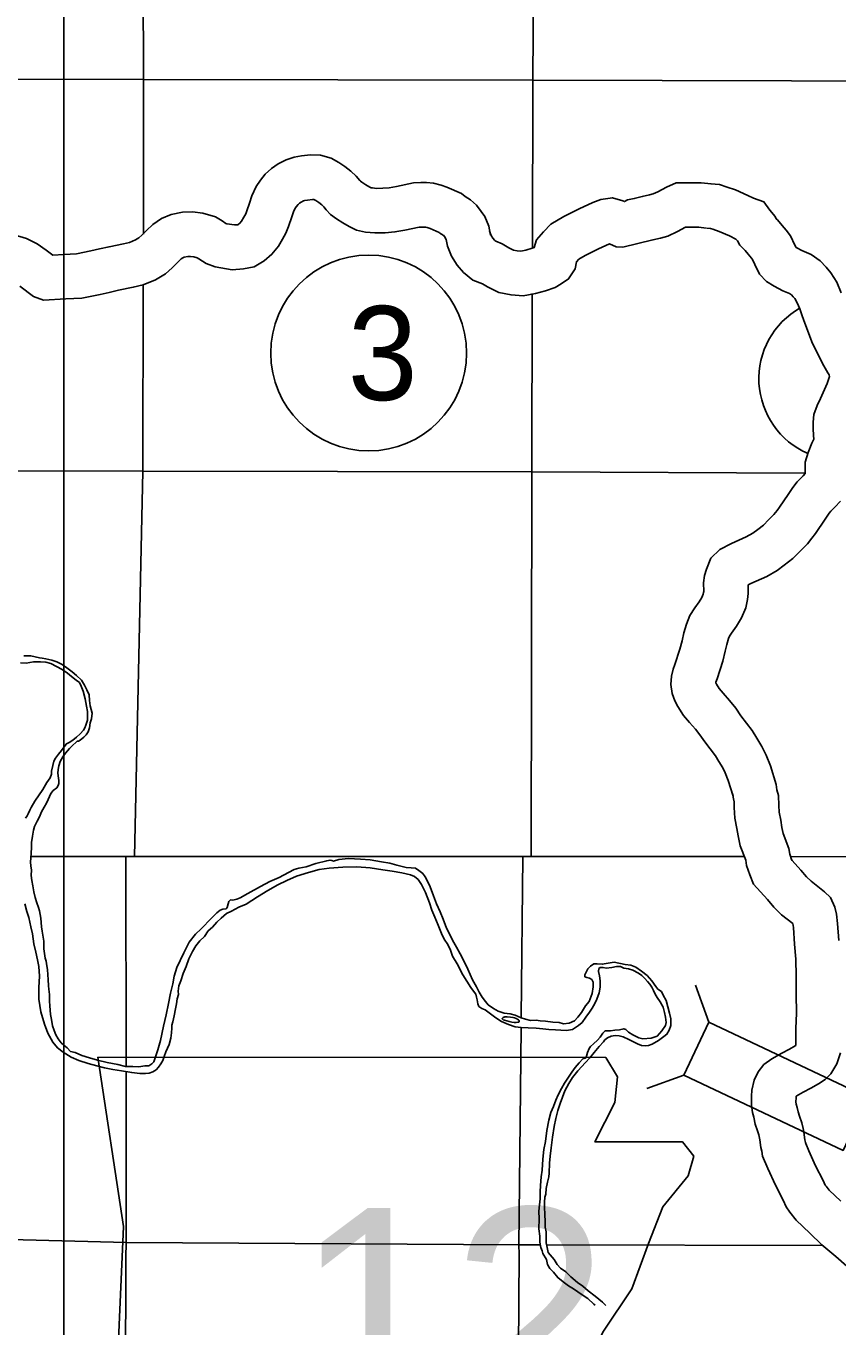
# Model space of a CAD drawing. Extents: x 77230 to 630905, y 790554 to 1662844.
# Drawn here: x 311224 to 322170, y 1547422 to 1564948 of the extents above; entities that cross this region are included whole.
import ezdxf

# ---------------------------------------------------------------- set-up
doc = ezdxf.new("R2010")
doc.units = 0
for name, color, linetype in [('Level 15', 7, 'Continuous'), ('Level 16', 7, 'Continuous'), ('Level 17', 7, 'Continuous'), ('Level 19', 7, 'Continuous'), ('Level 22', 7, 'Continuous'), ('Level 24', 7, 'Continuous'), ('Level 26', 7, 'Continuous'), ('Level 28', 7, 'Continuous'), ('Level 33', 7, 'Continuous')]:
    doc.layers.add(name, color=color, linetype=linetype)

msp = doc.modelspace()

# ---------------------------------------------------------------- linework, layer by layer
at = {"layer": 'Level 15'}
for points in [[(311296, 1553753), (312631, 1553750), (317991, 1553753), (320904, 1553750)], [(321535, 1553750), (323230, 1553749), (328020, 1553695), (331663, 1553637)]]:
    msp.add_lwpolyline(points, dxfattribs=at)
at = {"layer": 'Level 16'}
for points in [[(318082, 1571349), (318093, 1569462), (318058, 1564216), (318051, 1561957)], [(312806, 1562141), (312810, 1564229), (312790, 1569463)], [(323293, 1564202), (318050, 1564218), (312802, 1564228), (308408, 1564233)], [(312685, 1553746), (312800, 1558945), (312804, 1561455)], [(318049, 1561340), (318042, 1558929), (318033, 1553743)], [(294767, 1559042), (296956, 1558992), (302259, 1558973), (307465, 1558954), (312798, 1558947), (318046, 1558935), (321717, 1558921)], [(312573, 1550924), (312571, 1553747)], [(317923, 1553748), (317901, 1551581)], [(317899, 1551443), (317869, 1548508), (317870, 1548398)], [(312572, 1548352), (312574, 1548542), (312573, 1550852)], [(306291, 1548695), (307351, 1548682), (312578, 1548548), (317877, 1548516), (318157, 1548516)], [(318246, 1548515), (321961, 1548506)], [(312572, 1548352), (312557, 1543313), (312557, 1543224)], [(317870, 1548398), (317837, 1543178)]]:
    msp.add_lwpolyline(points, dxfattribs=at)
at = {"layer": 'Level 17'}
for points in [[(311152, 1556360), (311226, 1556359), (311327, 1556376), (311419, 1556377), (311493, 1556371), (311561, 1556352), (311637, 1556313), (311713, 1556273), (311782, 1556224), (311838, 1556176), (311900, 1556127), (311946, 1556095), (311967, 1556046), (311993, 1555978), (312022, 1555876), (312039, 1555778), (312052, 1555706), (312052, 1555642), (312051, 1555588), (312029, 1555524), (312018, 1555486), (311998, 1555454), (311955, 1555405), (311907, 1555361), (311854, 1555320), (311804, 1555290), (311770, 1555271), (311737, 1555229), (311701, 1555181), (311662, 1555130), (311624, 1555078), (311599, 1555036), (311587, 1554978), (311570, 1554901), (311568, 1554863), (311549, 1554811), (311506, 1554751), (311449, 1554656), (311344, 1554497), (311295, 1554413), (311276, 1554374), (311254, 1554328), (311242, 1554300), (311219, 1554268)], [(311713, 1556339), (311641, 1556377), (311574, 1556396), (311491, 1556415), (311443, 1556425), (311407, 1556429), (311347, 1556444), (311289, 1556455), (311197, 1556455)], [(312566, 1550921), (312462, 1550948), (312318, 1550975), (312186, 1551007), (312078, 1551036), (311978, 1551068), (311886, 1551107), (311826, 1551124), (311778, 1551172), (311733, 1551209), (311697, 1551241), (311659, 1551291), (311628, 1551348), (311602, 1551404), (311581, 1551468), (311569, 1551556), (311554, 1551620), (311548, 1551678), (311545, 1551738), (311539, 1551800), (311540, 1551892), (311531, 1551962), (311527, 1552006), (311522, 1552094), (311517, 1552158), (311513, 1552228), (311504, 1552278), (311494, 1552340), (311483, 1552381), (311473, 1552445), (311466, 1552505), (311466, 1552559), (311463, 1552611), (311457, 1552665), (311440, 1552745), (311432, 1552803), (311427, 1552861), (311423, 1552919), (311416, 1552969), (311406, 1553017), (311393, 1553065), (311371, 1553127), (311350, 1553199), (311332, 1553274), (311317, 1553358), (311302, 1553428), (311294, 1553496), (311297, 1553572), (311290, 1553622), (311286, 1553680), (311288, 1553730), (311293, 1553802), (311298, 1553870), (311300, 1553940), (311311, 1554025), (311324, 1554105), (311340, 1554157), (311373, 1554229), (311404, 1554286), (311431, 1554352), (311471, 1554418), (311500, 1554471), (311522, 1554521), (311541, 1554561), (311559, 1554601), (311592, 1554639), (311638, 1554678), (311656, 1554708), (311667, 1554736), (311665, 1554774), (311661, 1554808), (311654, 1554874), (311658, 1554926), (311667, 1554974), (311687, 1555033), (311722, 1555097), (311757, 1555145), (311811, 1555208), (311854, 1555252), (311898, 1555289), (311912, 1555305), (311932, 1555307), (311955, 1555321), (312005, 1555362), (312035, 1555392), (312060, 1555432), (312080, 1555488), (312091, 1555555), (312106, 1555609), (312114, 1555685), (312101, 1555731), (312091, 1555783), (312080, 1555853), (312076, 1555929), (312043, 1556000), (312014, 1556060), (311972, 1556130), (311904, 1556193), (311847, 1556239), (311775, 1556296), (311713, 1556339)], [(317899, 1551578), (317819, 1551611), (317751, 1551628), (317671, 1551639), (317591, 1551667), (317528, 1551704), (317452, 1551753), (317416, 1551795), (317371, 1551855), (317331, 1551922), (317298, 1551996), (317244, 1552088), (317181, 1552231), (317134, 1552327), (317077, 1552440), (317028, 1552528), (316973, 1552623), (316927, 1552717), (316892, 1552787), (316849, 1552908), (316806, 1553006), (316758, 1553114), (316719, 1553223), (316674, 1553341), (316637, 1553421), (316607, 1553478), (316574, 1553520), (316518, 1553561), (316474, 1553595), (316414, 1553600), (316350, 1553604), (316222, 1553635), (316130, 1553662), (316018, 1553679), (315862, 1553705), (315735, 1553716), (315573, 1553725), (315441, 1553709), (315370, 1553687), (315348, 1553696), (315324, 1553704), (315278, 1553694), (315131, 1553656), (315001, 1553613), (314900, 1553592), (314838, 1553574), (314761, 1553535), (314638, 1553466), (314510, 1553414), (314383, 1553347), (314213, 1553254), (314111, 1553195), (314066, 1553178), (314012, 1553162), (313980, 1553165), (313960, 1553145), (313951, 1553111), (313937, 1553065), (313921, 1553047), (313877, 1553042), (313840, 1553030), (313798, 1552990), (313723, 1552921), (313584, 1552777), (313509, 1552703), (313423, 1552596), (313350, 1552453), (313258, 1552254), (313221, 1552140), (313202, 1552036), (313173, 1551907), (313145, 1551769), (313114, 1551617), (313078, 1551466), (313036, 1551272), (313001, 1551147), (312972, 1551051), (312948, 1550985), (312919, 1550954), (312881, 1550930), (312827, 1550929), (312744, 1550915), (312666, 1550918), (312566, 1550921)], [(312395, 1550881), (312511, 1550862), (312649, 1550838), (312760, 1550825), (312834, 1550828), (312886, 1550830), (312932, 1550848), (312977, 1550877), (313009, 1550911), (313040, 1550956), (313068, 1551002), (313087, 1551056), (313111, 1551116), (313130, 1551168), (313156, 1551217), (313175, 1551301), (313184, 1551375), (313188, 1551435), (313191, 1551479), (313203, 1551523), (313222, 1551604), (313239, 1551696), (313253, 1551764), (313264, 1551834), (313279, 1551890), (313277, 1551936), (313286, 1552008), (313312, 1552075), (313341, 1552175), (313382, 1552267), (313419, 1552370), (313470, 1552470), (313515, 1552547), (313568, 1552615), (313629, 1552674), (313681, 1552750), (313738, 1552799), (313795, 1552865), (313853, 1552918), (313928, 1552983), (313995, 1553013), (314093, 1553068), (314190, 1553109), (314345, 1553209), (314484, 1553292), (314619, 1553371), (314742, 1553427), (314871, 1553484), (315030, 1553535), (315175, 1553575), (315313, 1553594), (315496, 1553608), (315682, 1553612), (315863, 1553597), (316035, 1553573), (316161, 1553552), (316291, 1553531), (316409, 1553504), (316463, 1553483), (316509, 1553443), (316556, 1553376), (316608, 1553268), (316664, 1553127), (316696, 1553027), (316737, 1552933), (316778, 1552824), (316823, 1552714), (316860, 1552636), (316910, 1552567), (316945, 1552489), (316973, 1552407), (317038, 1552304), (317111, 1552156), (317168, 1552069), (317221, 1551987), (317269, 1551918), (317287, 1551894), (317296, 1551856), (317304, 1551818), (317314, 1551764), (317329, 1551730), (317369, 1551703), (317413, 1551685), (317485, 1551632), (317558, 1551576), (317636, 1551525), (317728, 1551486), (317818, 1551457), (317900, 1551448), (317994, 1551440), (318099, 1551439), (318193, 1551428), (318273, 1551421), (318363, 1551414), (318433, 1551409), (318511, 1551407), (318592, 1551418), (318672, 1551471), (318719, 1551515), (318770, 1551586), (318822, 1551654)], [(311207, 1553115), (311236, 1553009), (311261, 1552928), (311290, 1552804), (311311, 1552710), (311332, 1552576), (311357, 1552460), (311380, 1552358), (311395, 1552267), (311408, 1552137), (311395, 1551986), (311397, 1551826), (311422, 1551659), (311473, 1551493), (311520, 1551369), (311585, 1551248), (311648, 1551172), (311724, 1551113), (311833, 1551048), (311935, 1551003), (312061, 1550962), (312177, 1550931), (312283, 1550900), (312395, 1550881)], [(318263, 1548412), (318248, 1548480), (318238, 1548545), (318235, 1548609), (318234, 1548691), (318224, 1548753), (318221, 1548823), (318216, 1548933), (318215, 1549017), (318215, 1549093), (318220, 1549158), (318230, 1549200), (318237, 1549274), (318256, 1549360), (318273, 1549432), (318277, 1549480), (318280, 1549616), (318289, 1549712), (318304, 1549825), (318322, 1549969), (318345, 1550111), (318366, 1550221), (318395, 1550328), (318424, 1550422), (318486, 1550593), (318541, 1550693), (318592, 1550772), (318663, 1550862), (318766, 1550974), (318825, 1551036), (318885, 1551111), (318952, 1551191), (319009, 1551252), (319027, 1551278), (319064, 1551308), (319110, 1551329), (319168, 1551339), (319218, 1551334), (319274, 1551318), (319350, 1551285), (319406, 1551256), (319468, 1551226), (319522, 1551205), (319572, 1551197), (319616, 1551204), (319666, 1551220), (319751, 1551271), (319822, 1551324), (319864, 1551354), (319895, 1551410), (319915, 1551475), (319916, 1551563), (319899, 1551638), (319878, 1551726), (319852, 1551812), (319815, 1551884), (319789, 1551932), (319743, 1551965), (319714, 1551997), (319662, 1552074), (319597, 1552146), (319523, 1552207), (319445, 1552260), (319379, 1552286), (319299, 1552297), (319153, 1552326), (319071, 1552313), (318991, 1552298), (318924, 1552304), (318880, 1552303), (318832, 1552271), (318798, 1552236), (318773, 1552192), (318757, 1552154), (318758, 1552130), (318784, 1552122), (318822, 1552109), (318850, 1552093), (318870, 1552055), (318869, 1551993), (318855, 1551903), (318816, 1551798), (318767, 1551736), (318714, 1551649), (318663, 1551585), (318617, 1551538), (318548, 1551504), (318470, 1551495), (318412, 1551514), (318326, 1551518), (318228, 1551531), (318156, 1551538), (318100, 1551545), (318023, 1551541), (317959, 1551558), (317899, 1551578)], [(318822, 1551654), (318857, 1551707), (318892, 1551771), (318918, 1551829), (318951, 1551914), (318964, 1551990), (318964, 1552076), (318955, 1552142), (318942, 1552202), (318944, 1552240), (318962, 1552256), (319004, 1552254), (319046, 1552247), (319119, 1552257), (319185, 1552268), (319239, 1552269), (319281, 1552247), (319347, 1552236), (319403, 1552220), (319481, 1552179), (319525, 1552147), (319566, 1552106), (319602, 1552068), (319634, 1552028), (319661, 1551988), (319683, 1551943), (319707, 1551897), (319730, 1551849), (319774, 1551793), (319811, 1551718), (319831, 1551648), (319844, 1551584), (319852, 1551512), (319845, 1551472), (319796, 1551401), (319732, 1551331), (319653, 1551304), (319539, 1551295), (319487, 1551306), (319405, 1551346), (319345, 1551381), (319309, 1551421), (319281, 1551429), (319225, 1551416), (319163, 1551409), (319101, 1551399), (319055, 1551402), (319029, 1551402), (318998, 1551368), (318966, 1551314), (318927, 1551273), (318875, 1551225), (318834, 1551188), (318814, 1551162), (318793, 1551108), (318779, 1551060), (318768, 1551034), (318732, 1551025), (318680, 1550969), (318629, 1550908), (318582, 1550844), (318538, 1550775), (318485, 1550695), (318444, 1550624), (318397, 1550536), (318364, 1550465), (318337, 1550383), (318301, 1550301), (318274, 1550197), (318246, 1550056), (318225, 1549910), (318206, 1549802), (318191, 1549670), (318181, 1549523), (318168, 1549433), (318159, 1549315), (318153, 1549229), (318156, 1549137), (318145, 1549057), (318138, 1548969), (318143, 1548867), (318136, 1548733), (318149, 1548633), (318152, 1548551), (318166, 1548479), (318183, 1548433), (318191, 1548401)], [(317658, 1551550), (317654, 1551553), (317652, 1551556), (317649, 1551559), (317647, 1551561), (317645, 1551563), (317644, 1551566), (317645, 1551569), (317647, 1551571), (317649, 1551574), (317652, 1551577), (317655, 1551581), (317659, 1551583), (317663, 1551585), (317667, 1551586), (317672, 1551587), (317677, 1551588), (317681, 1551590), (317686, 1551590), (317691, 1551591), (317699, 1551591)], [(317699, 1551591), (317709, 1551590)], [(317709, 1551590), (317757, 1551586), (317787, 1551583), (317809, 1551577), (317833, 1551567), (317833, 1551567)], [(317833, 1551567), (317861, 1551550)], [(317856, 1551518), (317833, 1551515), (317804, 1551515), (317774, 1551518), (317736, 1551526), (317704, 1551534), (317676, 1551543), (317658, 1551550)], [(317867, 1551519), (317856, 1551518)], [(317861, 1551550), (317868, 1551545), (317872, 1551540), (317872, 1551535), (317872, 1551530), (317872, 1551524), (317870, 1551521)], [(317870, 1551521), (317869, 1551520), (317867, 1551519)], [(318263, 1548412), (318343, 1548319), (318386, 1548251), (318430, 1548202), (318499, 1548152), (318567, 1548083), (318660, 1548008), (318728, 1547958), (318804, 1547897), (318895, 1547826), (318994, 1547741), (319042, 1547697)], [(318191, 1548401), (318239, 1548318), (318256, 1548250), (318286, 1548198), (318337, 1548147), (318393, 1548075), (318466, 1548016), (318536, 1547965), (318603, 1547921), (318663, 1547884), (318721, 1547844), (318797, 1547793), (318880, 1547715), (318897, 1547702)]]:
    msp.add_lwpolyline(points, dxfattribs=at)
at = {"layer": 'Level 19'}
for p, q in [((320428, 1551518), (320250, 1552015)), ((320090, 1550802), (319593, 1550623))]:
    msp.add_line(p, q, dxfattribs=at)
msp.add_lwpolyline([(322577, 1550504), (320428, 1551518), (320090, 1550802), (322239, 1549788)], close=True, dxfattribs=at)
at = {"layer": 'Level 22'}
for points in [[(317487, 1562127), (317463, 1562249), (317408, 1562378), (317359, 1562446), (317297, 1562531), (317214, 1562605), (317143, 1562651), (317093, 1562688), (316897, 1562773), (316820, 1562801), (316717, 1562830), (316625, 1562837), (316545, 1562836), (316449, 1562833), (316218, 1562785), (316118, 1562767), (316033, 1562760), (315949, 1562758), (315896, 1562764), (315876, 1562768), (315858, 1562777), (315805, 1562806), (315750, 1562842), (315734, 1562854), (315723, 1562866), (315673, 1562925), (315605, 1562989), (315523, 1563055), (315443, 1563107), (315336, 1563168), (315194, 1563207), (315061, 1563210), (314937, 1563196), (314839, 1563181), (314733, 1563145), (314623, 1563089), (314533, 1563027), (314450, 1562949), (314385, 1562867), (314326, 1562783), (314268, 1562657), (314238, 1562561), (314201, 1562456), (314186, 1562416), (314161, 1562372), (314129, 1562317), (314107, 1562289), (314085, 1562270), (314082, 1562269), (314076, 1562268), (314036, 1562265), (313933, 1562282), (313920, 1562287), (313869, 1562319), (313777, 1562375), (313610, 1562424), (313470, 1562441), (313336, 1562437), (313179, 1562406), (313049, 1562352), (312934, 1562272), (312850, 1562189), (312787, 1562129), (312744, 1562090), (312701, 1562064), (312618, 1562031), (312538, 1562011), (312344, 1561972), (312213, 1561942), (312098, 1561916), (311903, 1561876), (311732, 1561867), (311584, 1561859), (311497, 1561926), (311374, 1562012), (311230, 1562085), (311063, 1562134)], [(320461, 1562820), (320325, 1562835), (320198, 1562834), (319989, 1562833), (319856, 1562775), (319740, 1562712), (319676, 1562683), (319630, 1562671), (319532, 1562647), (319424, 1562622), (319332, 1562602), (319293, 1562580), (319270, 1562591), (319130, 1562633), (318975, 1562607), (318865, 1562570), (318681, 1562484), (318472, 1562381), (318298, 1562274), (318199, 1562171), (318107, 1562064), (318075, 1561960), (318049, 1561951), (317960, 1561926), (317894, 1561914), (317843, 1561918), (317796, 1561927), (317732, 1561959), (317644, 1562012), (317556, 1562046), (317546, 1562054), (317519, 1562086), (317495, 1562124), (317471, 1562182)], [(322214, 1561351), (322155, 1561492), (322075, 1561621), (322012, 1561698), (321930, 1561782), (321808, 1561866), (321682, 1561921), (321613, 1561957), (321605, 1561962), (321589, 1561995), (321531, 1562119), (321472, 1562194), (321418, 1562259), (321353, 1562333), (321336, 1562350), (321321, 1562379), (321250, 1562467), (321172, 1562575), (321030, 1562628), (320954, 1562664), (320788, 1562737), (320674, 1562777), (320572, 1562810), (320454, 1562821)], [(316905, 1561979), (316887, 1562070), (316881, 1562084), (316873, 1562095), (316850, 1562126), (316849, 1562127), (316804, 1562156), (316794, 1562163), (316673, 1562216), (316634, 1562230), (316613, 1562236), (316606, 1562237), (316558, 1562237), (316522, 1562235), (316331, 1562196), (316196, 1562172), (316065, 1562161), (315926, 1562157), (315800, 1562170), (315680, 1562197), (315582, 1562244), (315494, 1562293), (315408, 1562348), (315329, 1562407), (315272, 1562471), (315237, 1562511), (315212, 1562535), (315170, 1562568), (315130, 1562595), (315105, 1562609), (315088, 1562609), (315017, 1562601), (314982, 1562596), (314965, 1562590), (314932, 1562573), (314911, 1562559), (314891, 1562540), (314866, 1562508), (314849, 1562484), (314829, 1562441), (314808, 1562373), (314763, 1562246), (314728, 1562156), (314682, 1562076), (314627, 1561978), (314539, 1561870), (314434, 1561780), (314298, 1561700), (314156, 1561672), (314005, 1561661), (313773, 1561701), (313653, 1561747), (313556, 1561807), (313532, 1561822), (313487, 1561835), (313443, 1561840), (313405, 1561839), (313355, 1561829), (313338, 1561822), (313318, 1561808), (313268, 1561759), (313196, 1561689), (313104, 1561607), (312969, 1561524), (312802, 1561459), (312671, 1561426), (312470, 1561385), (312346, 1561357), (312226, 1561330), (311979, 1561279), (311763, 1561268), (311459, 1561251), (311325, 1561300), (311142, 1561442)], [(320394, 1562224), (320294, 1562235), (320202, 1562234), (320116, 1562234), (320007, 1562175), (319876, 1562115), (319775, 1562089), (319674, 1562064), (319269, 1561968), (319179, 1561971), (319091, 1562013), (319089, 1562012), (318940, 1561943), (318763, 1561855), (318678, 1561804), (318645, 1561769), (318625, 1561673), (318539, 1561538), (318437, 1561472), (318356, 1561422), (318227, 1561378), (318094, 1561341), (317928, 1561311), (317764, 1561322), (317599, 1561355), (317443, 1561433), (317379, 1561471), (317246, 1561523), (317123, 1561626), (317038, 1561725), (316961, 1561843), (316905, 1561979)], [(320755, 1554566), (320691, 1554774), (320651, 1554878), (320617, 1554947), (320565, 1555032), (320518, 1555109), (320373, 1555298), (320309, 1555393), (320248, 1555468), (320170, 1555560), (320088, 1555653), (320012, 1555772), (319970, 1555852), (319935, 1555951), (319918, 1556068), (319925, 1556181), (319949, 1556276), (319972, 1556340), (320039, 1556548), (320067, 1556660), (320092, 1556765), (320127, 1556884), (320172, 1556999), (320241, 1557103), (320299, 1557183), (320334, 1557244), (320354, 1557288), (320358, 1557309), (320360, 1557325), (320357, 1557442), (320371, 1557539), (320395, 1557624), (320457, 1557771), (320579, 1557891), (320732, 1557970), (320933, 1558060), (321020, 1558112), (321087, 1558160), (321165, 1558220), (321234, 1558289), (321305, 1558363), (321348, 1558416), (321382, 1558459), (321499, 1558633), (321560, 1558727), (321618, 1558804), (321700, 1558884), (321728, 1558913), (321726, 1558954), (321725, 1559068), (321769, 1559197), (321819, 1559324), (321842, 1559376), (321838, 1559428), (321835, 1559520), (321837, 1559606), (321846, 1559709), (321887, 1559832), (321935, 1559926), (322023, 1560128), (322056, 1560221), (322052, 1560239), (322051, 1560245), (322034, 1560271), (321981, 1560365), (321878, 1560560), (321815, 1560691), (321773, 1560810), (321724, 1560940), (321688, 1561038), (321654, 1561135), (321619, 1561217), (321586, 1561272), (321564, 1561298), (321541, 1561322), (321515, 1561340), (321425, 1561379), (321310, 1561438), (321208, 1561505), (321113, 1561604), (321048, 1561734), (321017, 1561801), (321003, 1561818), (320960, 1561872), (320917, 1561921), (320845, 1561992), (320815, 1562051), (320794, 1562076), (320706, 1562118), (320567, 1562179), (320481, 1562209), (320451, 1562219), (320401, 1562223)], [(321335, 1554722), (321258, 1554973), (321201, 1555117), (321145, 1555235), (321076, 1555346), (321014, 1555448), (320861, 1555648), (320791, 1555752), (320708, 1555853), (320624, 1555952), (320570, 1556014), (320532, 1556073), (320521, 1556093), (320523, 1556101), (320540, 1556146), (320616, 1556383), (320650, 1556519), (320672, 1556611), (320695, 1556688), (320708, 1556722), (320734, 1556762), (320802, 1556855), (320870, 1556971), (320929, 1557104), (320951, 1557215), (320961, 1557299), (320958, 1557406), (320959, 1557412), (320993, 1557430), (321209, 1557527), (321349, 1557609), (321445, 1557678), (321561, 1557768), (321662, 1557868), (321757, 1557967), (321817, 1558043), (321866, 1558105), (321998, 1558300), (322050, 1558380), (322071, 1558407), (322125, 1558460), (322205, 1558542)], [(322181, 1552617), (322165, 1552849), (322151, 1552973), (322125, 1553068), (322069, 1553197), (321989, 1553275), (321807, 1553418), (321745, 1553479), (321669, 1553567), (321550, 1553699), (321545, 1553711), (321521, 1553783), (321507, 1553859), (321430, 1554063), (321413, 1554143), (321397, 1554239), (321375, 1554347), (321370, 1554437), (321366, 1554574), (321347, 1554649), (321335, 1554722)], [(322287, 1548230), (322140, 1548360), (321950, 1548517), (321791, 1548672), (321606, 1548848), (321520, 1548957), (321473, 1549030), (321432, 1549117), (321328, 1549320), (321226, 1549543), (321153, 1549713), (321143, 1549777), (321131, 1549827), (321118, 1549932), (321113, 1549955), (321104, 1550000), (321085, 1550053), (321054, 1550145), (321033, 1550236), (321019, 1550301), (321003, 1550401), (321004, 1550522), (321010, 1550603), (321040, 1550734), (321095, 1550850), (321170, 1550948), (321279, 1551025), (321413, 1551098), (321515, 1551154), (321594, 1551198), (321603, 1551204), (321601, 1551431), (321610, 1551638), (321606, 1551896), (321604, 1552136), (321600, 1552365), (321583, 1552571), (321568, 1552795), (321562, 1552848), (321410, 1552966), (321307, 1553068), (321218, 1553171), (321031, 1553380), (320982, 1553504), (320938, 1553632), (320926, 1553700), (320853, 1553894), (320824, 1554030), (320807, 1554130), (320779, 1554270), (320770, 1554411), (320768, 1554490), (320759, 1554527), (320746, 1554607)], [(322207, 1549104), (322051, 1549253), (322008, 1549307), (321999, 1549321), (321971, 1549382), (321868, 1549582), (321775, 1549785), (321734, 1549882), (321732, 1549895), (321723, 1549932), (321710, 1550036), (321699, 1550084), (321683, 1550159), (321653, 1550249), (321631, 1550310), (321619, 1550366), (321608, 1550413), (321603, 1550444), (321604, 1550496), (321605, 1550515), (321607, 1550520), (321701, 1550572), (321805, 1550629), (321909, 1550687), (321995, 1550745), (322075, 1550822), (322155, 1550954), (322204, 1551106)]]:
    msp.add_lwpolyline(points, dxfattribs=at)
at = {"layer": 'Level 24'}
msp.add_lwpolyline([(312194, 1551045), (312537, 1548761), (312385, 1545297), (312689, 1545107), (313260, 1545107), (313260, 1543889), (318056, 1543889), (318285, 1544384), (318209, 1545183), (318323, 1546097), (318741, 1546820), (319008, 1547353), (319389, 1547924), (319617, 1548533), (319807, 1549028), (320150, 1549446), (320226, 1549713), (320074, 1549903), (318894, 1549903), (319160, 1550436), (319198, 1550779), (319040, 1551042)], close=True, dxfattribs=at)
at = {"layer": 'Level 26'}
msp.add_arc((322203, 1560192), 1100, 119.4806, 246.5741, dxfattribs=at)
at = {"layer": 'Level 28'}
msp.add_line((311736, 1658884), (311736, 1488604), dxfattribs=at)
at = {"layer": 'Level 33'}
msp.add_circle((315844, 1560539), 1320, dxfattribs=at)

# ---------------------------------------------------------------- texts
at = {"layer": 'Level 24'}
msp.add_text('12', height=2851.2, dxfattribs=at).set_placement((314841, 1546160))
at = {"layer": 'Level 33'}
msp.add_text('3', height=1267, dxfattribs=at).set_placement((315561, 1559905))

doc.saveas('drawing.dxf')
